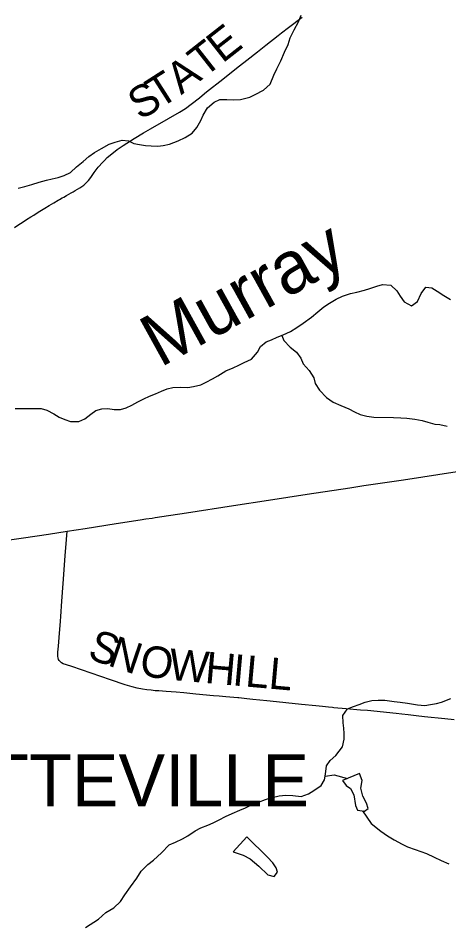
# Model space of a CAD drawing. Extents: x 1451455 to 1749751, y 218250 to 574981.
# Drawn here: x 1566304 to 1570423, y 432281 to 440949 of the extents above; entities that cross this region are included whole.
import ezdxf

# ---------------------------------------------------------------- set-up
doc = ezdxf.new("R2010")
doc.units = 0
for name, color, linetype in [('GM_X_Corporation_Text', 7, 'Continuous'), ('GM_X_County_Road', 7, 'Continuous'), ('GM_X_County_Road_Text', 7, 'Continuous'), ('GM_X_Minor_Lake', 7, 'Continuous'), ('GM_X_Minor_River', 7, 'Continuous'), ('GM_X_Minor_River_Text', 7, 'Continuous'), ('GM_X_Township_Road', 7, 'Continuous'), ('GM_X_Township_Road_Text', 7, 'Continuous'), ('GM_X_US_Route', 7, 'Continuous')]:
    doc.layers.add(name, color=color, linetype=linetype)

msp = doc.modelspace()

# ---------------------------------------------------------------- linework, layer by layer
at = {"layer": 'GM_X_County_Road'}
msp.add_lwpolyline([(1566269, 438945.9), (1566310.2, 438972.8), (1566343.6, 438993.7), (1566384.6, 439020.6), (1566426.6, 439046.3), (1566454.4, 439063.6), (1566487.7, 439084.5), (1566512.8, 439100.1), (1566560.4, 439129.2), (1566602, 439155.4), (1566647, 439182.4), (1566686.3, 439206), (1566700.5, 439214.1), (1566725.9, 439229), (1566740.2, 439236.8), (1566765.5, 439251.2), (1566811.2, 439275.6), (1566830.7, 439287.3), (1566850.7, 439298.2), (1566895.5, 439324.9), (1566932.7, 439350.7), (1566958.9, 439374.5), (1566978.6, 439395.9), (1566999.9, 439424.4), (1567029.9, 439471.3), (1567049.1, 439498.1), (1567070.2, 439523.4), (1567113.4, 439569.2), (1567128.7, 439586.4), (1567157, 439613.8), (1567215, 439663.3), (1567251, 439691.8), (1567308.2, 439730.1), (1567414, 439795.6), (1567503.1, 439850.5), (1567571.6, 439890.3), (1567743.1, 439986.6), (1567847.6, 440047.8), (1567904.9, 440085.4), (1567960.1, 440126.3), (1568037.3, 440186.9), (1568065.5, 440209.5), (1568106.5, 440242.3), (1568260.9, 440363.6), (1568360.6, 440443.3), (1568422.3, 440492.2), (1568491.7, 440547.4), (1568592.9, 440627.2), (1568672.4, 440690.2), (1568791.9, 440782.3), (1568822.5, 440806.5), (1568890.3, 440857.9), (1569019.8, 440958.4)], dxfattribs=at)
at = {"layer": 'GM_X_Minor_Lake'}
for points in [[(1569405.5, 433652.9), (1569440.7, 433606.3), (1569482.3, 433575.5), (1569513.3, 433514.9), (1569531.5, 433412.5), (1569550.7, 433368.1), (1569614.8, 433360.9), (1569651.4, 433386.3), (1569636.2, 433434.6), (1569599.3, 433503.3), (1569582.7, 433579.7), (1569594, 433653.6), (1569567.2, 433720.1)], [(1569567.2, 433720.1), (1569405.5, 433652.9)], [(1568362, 432968.8), (1568455.7, 432939.1), (1568523.3, 432901.9), (1568604.3, 432834.4), (1568693, 432750.7), (1568750.9, 432733.6), (1568783.7, 432775.1), (1568770.5, 432817.4), (1568741.2, 432866), (1568688.1, 432919), (1568491, 433112.6)], [(1568491, 433112.6), (1568362, 432968.8)]]:
    msp.add_lwpolyline(points, dxfattribs=at)
at = {"layer": 'GM_X_Minor_River'}
for points in [[(1567033.6, 439662.9), (1567100.5, 439701.8), (1567173.4, 439742.5), (1567231.9, 439761.5), (1567300.5, 439780.3), (1567358.5, 439775.2), (1567410.2, 439750.3), (1567466.2, 439739.3), (1567522.2, 439730.3), (1567576.3, 439725.3), (1567640.4, 439724.2), (1567692.7, 439729.2), (1567753.1, 439742.2), (1567835.9, 439774.7), (1567902.7, 439807.6), (1567967.6, 439848.5), (1568012.8, 439901.7), (1568050.1, 439969.1), (1568073.1, 440020.8), (1568116.5, 440090.1), (1568177.6, 440143), (1568234.3, 440170), (1568298.5, 440170.9), (1568366.6, 440167.7), (1568430.9, 440170.6), (1568519.5, 440193), (1568572.1, 440218.1), (1568651.1, 440258.7), (1568714.4, 440317.7), (1568748, 440403.1), (1568779.2, 440462.7), (1568816.7, 440540.1), (1568850.3, 440621.6), (1568887.7, 440695), (1568905, 440760.7), (1568944.5, 440838.1), (1568986, 440913.5), (1569011.2, 440977.1)], [(1566303.2, 439321.5), (1566369.7, 439336.4), (1566436.3, 439357.2), (1566504.8, 439378), (1566575.4, 439396.8), (1566629.8, 439409.8), (1566686.2, 439424.8), (1566744.7, 439443.8), (1566805.4, 439470.8), (1566862.6, 439525.8), (1566927.7, 439576.7), (1566980.7, 439623.8), (1567033.6, 439662.9)], [(1566274.9, 437214), (1566389.2, 437212), (1566441.4, 437213), (1566523.6, 437211.6), (1566579.5, 437198.5), (1566645, 437163.4), (1566696.6, 437130.4), (1566750.3, 437107.4), (1566806.2, 437088.4), (1566884.4, 437089), (1566941, 437114), (1566998, 437159.1), (1567048.8, 437194.2), (1567105.3, 437211.2), (1567161.4, 437212.2), (1567223.5, 437203.1), (1567281.6, 437202.1), (1567338.1, 437219.1), (1567392.7, 437246.1), (1567449.4, 437275.1), (1567506.2, 437306.2), (1567560.8, 437331.2), (1567617.3, 437354.2), (1567674, 437379.3), (1567730.5, 437402.3), (1567782.9, 437413.3), (1567861.2, 437416), (1567927.3, 437414.8), (1567979.6, 437421.9), (1568050.2, 437440.6), (1568102.7, 437463.7), (1568163.5, 437496.7), (1568214.2, 437525.8), (1568289.3, 437572.5), (1568360, 437601.3), (1568414.6, 437628.3), (1568465.2, 437653.5), (1568536, 437686.2), (1568593.4, 437751.3), (1568622.4, 437804.8), (1568675.4, 437849.9), (1568726, 437871), (1568782.6, 437896), (1568837.1, 437917.1), (1568907.9, 437949.8), (1568968.8, 437986.8), (1569029.7, 438029.8), (1569109, 438086.4), (1569170.1, 438137.4), (1569227.1, 438184.4), (1569281.9, 438219.5), (1569346.8, 438258.3), (1569405.5, 438289.3), (1569482.2, 438314), (1569542.6, 438326.9), (1569615.2, 438345.6), (1569665.6, 438362.8), (1569734.2, 438383.6), (1569788.6, 438398.6), (1569866.7, 438393.2), (1569923.9, 438338.1), (1569957.1, 438287.5), (1569996.2, 438232.8), (1570065.7, 438195.5), (1570122.6, 438236.5), (1570158.2, 438314), (1570201.4, 438373.2), (1570259.4, 438366.2), (1570311, 438337.2), (1570374.4, 438294.1), (1570439.9, 438254.9)], [(1568825.8, 437912.7), (1568846.2, 437862.9), (1568905.2, 437799.8), (1568964.5, 437750.7), (1569007.6, 437693.8), (1569030.7, 437641.4), (1569087.7, 437576.3), (1569132.5, 437505.4), (1569145.6, 437453.1), (1569184.5, 437388.4), (1569253.5, 437319.1), (1569316.8, 437271.9), (1569390.5, 437240.6), (1569466.1, 437209.2), (1569521.7, 437180.2), (1569573.4, 437155.2), (1569637.3, 437138.1), (1569705.4, 437130.9), (1569893.9, 437127.5), (1569964, 437124.3), (1570022.1, 437119.2), (1570098.2, 437111.9), (1570168.1, 437096.6), (1570222, 437081.6), (1570287.9, 437064.5), (1570337.9, 437059.6), (1570405.8, 437042.3)], [(1566949.4, 432245.2), (1567072.9, 432327.4), (1567142.2, 432388.3), (1567219.2, 432435), (1567282.5, 432494), (1567325.8, 432559.4), (1567379.3, 432636.5), (1567440.9, 432719.6), (1567482.2, 432785), (1567545.5, 432850), (1567598.4, 432891.1), (1567675.9, 432961.9), (1567749.4, 433038.7), (1567808, 433063.7), (1567876.8, 433094.6), (1567927.4, 433121.8), (1567998.5, 433170.6), (1568051.2, 433199.8), (1568119.8, 433224.6), (1568170.4, 433247.8), (1568227.1, 433274.9), (1568287.9, 433309.9), (1568350.5, 433336.8), (1568423.3, 433369.6), (1568479.9, 433392.7), (1568548.7, 433425.6), (1568603.2, 433446.7), (1568669.9, 433469.6), (1568720.3, 433486.7), (1568800.9, 433507.4), (1568863.2, 433512.3), (1568931.4, 433509.2), (1569011.5, 433499.8), (1569082.2, 433526.6), (1569132.8, 433555.8), (1569201.9, 433604.7), (1569232.9, 433658.2), (1569243.9, 433714.1), (1569251.4, 433794.1), (1569288.4, 433845.5), (1569343.3, 433890.6), (1569407, 433975.6), (1569422.3, 434047.4), (1569421.3, 434103.5), (1569418.1, 434153.6), (1569411, 434205.8), (1569408.2, 434275.9), (1569453.5, 434339.2), (1569512, 434362.2), (1569564.5, 434381.4), (1569621.1, 434402.4), (1569687.6, 434417.3), (1569747.8, 434422.3), (1569812, 434421.2), (1569900.1, 434409.7), (1569958.2, 434402.7), (1570026.2, 434391.5), (1570122.3, 434377.9), (1570192.4, 434370.7), (1570246.7, 434379.8), (1570303.1, 434390.8), (1570353.5, 434404), (1570440.3, 434436.6)], [(1569240.3, 433695.8), (1569326.3, 433708.4), (1569452.5, 433672.5)], [(1569595.5, 433363.1), (1569680.8, 433241.6), (1569771.8, 433168), (1569837.1, 433122.7), (1569900.6, 433083.6), (1569976.1, 433042.2), (1570027.8, 433019.3), (1570099.6, 432994), (1570155.4, 432974.9), (1570209.2, 432954), (1570280.8, 432920.7), (1570350.4, 432887.4), (1570424, 432854.1)]]:
    msp.add_lwpolyline(points, dxfattribs=at)
at = {"layer": 'GM_X_Township_Road'}
for points in [[(1568290.5, 434453.8), (1568226.8, 434459.2), (1568171.8, 434463.9), (1568002.9, 434480.1), (1567887.5, 434492.2), (1567815.5, 434497.8), (1567720.7, 434504), (1567648.8, 434509.9), (1567616.2, 434512.4), (1567577.2, 434515.8), (1567535.1, 434520), (1567493.3, 434527), (1567442, 434536.6), (1567394.5, 434548.4), (1567328.7, 434568.1), (1567188.9, 434615.1), (1566816.3, 434742.3), (1566766.4, 434758.6), (1566736.4, 434770.4), (1566720, 434779.6), (1566710.3, 434787.3), (1566697.7, 434800.9), (1566691.4, 434811.3), (1566686, 434825.5), (1566683.9, 434841), (1566684.6, 434879.7), (1566689.7, 434938.4), (1566696.2, 435020.1), (1566708.2, 435177.1), (1566712.1, 435222.4), (1566722.9, 435370), (1566734.6, 435536.9), (1566754.2, 435801.9), (1566766.5, 435960.2), (1566771.7, 436037.9)], [(1568406.5, 434444), (1568290.5, 434453.8)], [(1569323.6, 434349.4), (1569310.7, 434350.7), (1569271.5, 434354.4), (1569216, 434359.9), (1569150.8, 434366.6), (1569013.7, 434380.8), (1568863.6, 434396), (1568713.5, 434411.2), (1568680.9, 434414.6), (1568547.2, 434429.2), (1568491.8, 434435.3), (1568413.6, 434443.4), (1568406.5, 434444)], [(1570473.8, 434234.6), (1570385.7, 434242.4), (1570190.4, 434262.7), (1570108.8, 434272.5), (1570084.3, 434275.1), (1570034.6, 434280.9), (1569972.5, 434287.8), (1569919.5, 434293.6), (1569643.7, 434321.5), (1569578.4, 434327.3), (1569441.2, 434337.8), (1569323.6, 434349.4)]]:
    msp.add_lwpolyline(points, dxfattribs=at)
at = {"layer": 'GM_X_US_Route'}
msp.add_lwpolyline([(1565829.1, 435895.9), (1566154.3, 435945.6), (1566355.5, 435975), (1566595.5, 436011.3), (1566771.7, 436037.9), (1566945.9, 436065.5), (1567242.9, 436112), (1567469.8, 436146.9), (1567524.9, 436155.4), (1567586.4, 436164.6), (1567615.4, 436169.1), (1567677, 436178.5), (1567913.6, 436216), (1568364.3, 436284.9), (1568698.3, 436335.9), (1569068.1, 436392.7), (1569474.6, 436453.5), (1569609.7, 436474.9), (1569989.4, 436531.3), (1570501.9, 436609.4)], dxfattribs=at)

# ---------------------------------------------------------------- texts
at = {"layer": 'GM_X_Corporation_Text'}
msp.add_text('FAYETTEVILLE', height=500, rotation=0.00001, dxfattribs=at).set_placement((1564254.5, 433404.2))
at = {"layer": 'GM_X_County_Road_Text'}
for s, rotation, p in [('E', 38.11968, (1568257.9, 440511.2)), ('T', 38.13215, (1568081.4, 440372.7)), ('A', 36.6095, (1567862.6, 440209.9)), ('T', 32.57841, (1567654.5, 440076)), ('S', 30.25643, (1567468.3, 439967.1))]:
    msp.add_text(s, height=300, rotation=rotation, dxfattribs=at).set_placement(p)
at = {"layer": 'GM_X_Minor_River_Text'}
msp.add_text('Murray', height=499.94, rotation=28.89273, dxfattribs=at).set_placement((1567661.8, 437600.4))
at = {"layer": 'GM_X_Township_Road_Text'}
for s, rotation, p in [('S', 341.09475, (1566957.4, 434823.6)), ('N', 341.36696, (1567150.3, 434757.5)), ('O', 351.46201, (1567456.5, 434659.6)), ('W', 354.97068, (1567737.5, 434618)), ('H', 354.91902, (1568083.7, 434587.6)), ('I', 354.92316, (1568346.7, 434564.2)), ('L', 354.91925, (1568469.4, 434553.3)), ('L', 354.92095, (1568692.9, 434533.4))]:
    msp.add_text(s, height=300, rotation=rotation, dxfattribs=at).set_placement(p)

doc.saveas('drawing.dxf')
